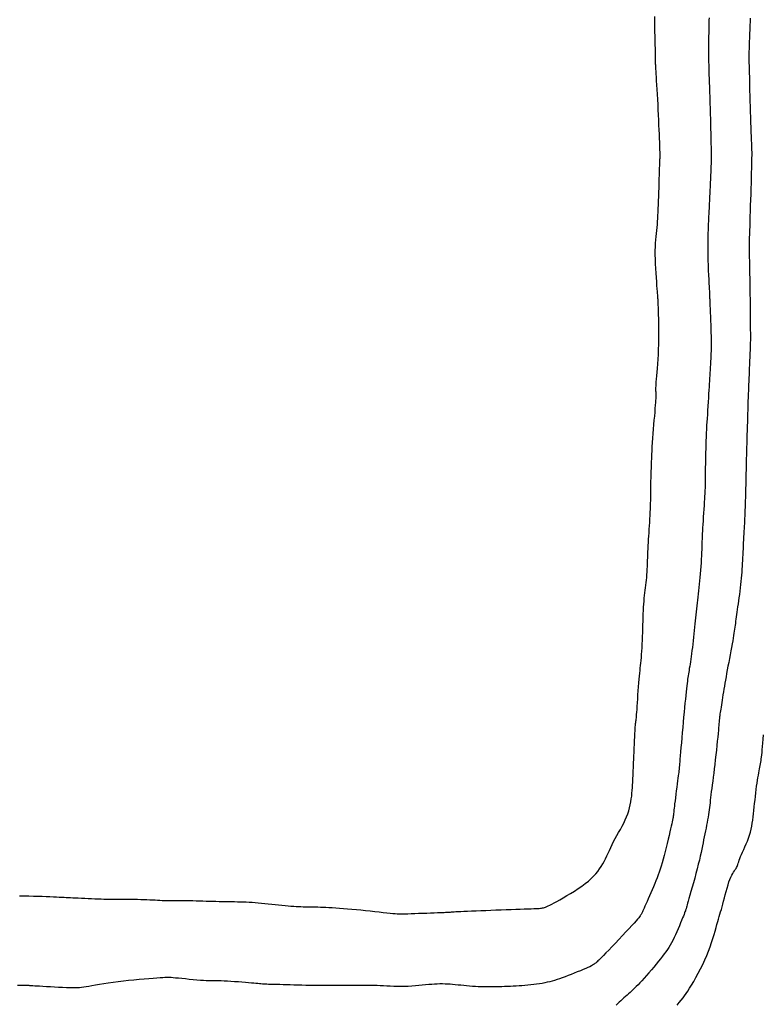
# Model space of a CAD drawing. Header units: millimetres. Extents: x 32690613 to 32693367, y 5343692 to 5344708.
# Tile 663 of 1009: x 32692925 to 32692941, y 5344469 to 5344490. Entities that reach past the tile are written whole.
import ezdxf

# ---------------------------------------------------------------- set-up
doc = ezdxf.new("R2010")
doc.units = ezdxf.units.MM
doc.header["$LTSCALE"] = 20
for name, color, linetype in [('02-DGM_HL_491.50', 72, 'Continuous'), ('02-DGM_HL_492.00', 82, 'Continuous'), ('02-DGM_HL_492.50', 92, 'Continuous'), ('02-DGM_HL_493.00', 102, 'Continuous')]:
    doc.layers.add(name, color=color, linetype=linetype)

msp = doc.modelspace()

# ---------------------------------------------------------------- linework, layer by layer
at = {"layer": '02-DGM_HL_491.50', "elevation": 491.5, "flags": 128}
msp.add_lwpolyline([(32692924.933, 5344471.638), (32692925.033, 5344471.638), (32692925.131, 5344471.637), (32692925.228, 5344471.635), (32692925.322, 5344471.633), (32692925.412, 5344471.63), (32692925.498, 5344471.627), (32692925.578, 5344471.624), (32692925.652, 5344471.62), (32692925.719, 5344471.617), (32692925.777, 5344471.614), (32692925.83, 5344471.612), (32692925.878, 5344471.609), (32692925.924, 5344471.607), (32692925.969, 5344471.605), (32692926.016, 5344471.603), (32692926.065, 5344471.601), (32692926.12, 5344471.598), (32692926.18, 5344471.595), (32692926.247, 5344471.592), (32692926.317, 5344471.589), (32692926.389, 5344471.585), (32692926.461, 5344471.582), (32692926.533, 5344471.579), (32692926.602, 5344471.577), (32692926.668, 5344471.574), (32692926.728, 5344471.572), (32692926.783, 5344471.571), (32692926.836, 5344471.57), (32692926.887, 5344471.569), (32692926.938, 5344471.569), (32692926.99, 5344471.568), (32692927.044, 5344471.568), (32692927.102, 5344471.568), (32692927.164, 5344471.568), (32692927.23, 5344471.568), (32692927.299, 5344471.567), (32692927.369, 5344471.567), (32692927.44, 5344471.566), (32692927.51, 5344471.565), (32692927.578, 5344471.563), (32692927.642, 5344471.561), (32692927.703, 5344471.558), (32692927.76, 5344471.555), (32692927.813, 5344471.552), (32692927.865, 5344471.549), (32692927.914, 5344471.546), (32692927.963, 5344471.544), (32692928.01, 5344471.541), (32692928.058, 5344471.54), (32692928.107, 5344471.539), (32692928.156, 5344471.539), (32692928.207, 5344471.539), (32692928.26, 5344471.54), (32692928.314, 5344471.54), (32692928.37, 5344471.541), (32692928.429, 5344471.541), (32692928.49, 5344471.54), (32692928.554, 5344471.539), (32692928.62, 5344471.538), (32692928.688, 5344471.536), (32692928.758, 5344471.534), (32692928.828, 5344471.532), (32692928.899, 5344471.529), (32692928.97, 5344471.527), (32692929.04, 5344471.525), (32692929.109, 5344471.524), (32692929.176, 5344471.523), (32692929.243, 5344471.522), (32692929.309, 5344471.521), (32692929.375, 5344471.52), (32692929.439, 5344471.519), (32692929.503, 5344471.518), (32692929.565, 5344471.516), (32692929.628, 5344471.515), (32692929.69, 5344471.513), (32692929.752, 5344471.51), (32692929.815, 5344471.507), (32692929.879, 5344471.503), (32692929.944, 5344471.498), (32692930.01, 5344471.493), (32692930.079, 5344471.487), (32692930.15, 5344471.479), (32692930.222, 5344471.472), (32692930.295, 5344471.463), (32692930.369, 5344471.455), (32692930.441, 5344471.447), (32692930.511, 5344471.439), (32692930.579, 5344471.432), (32692930.644, 5344471.425), (32692930.705, 5344471.42), (32692930.762, 5344471.417), (32692930.816, 5344471.414), (32692930.867, 5344471.412), (32692930.915, 5344471.41), (32692930.962, 5344471.409), (32692931.007, 5344471.408), (32692931.052, 5344471.408), (32692931.095, 5344471.407), (32692931.139, 5344471.407), (32692931.184, 5344471.406), (32692931.231, 5344471.405), (32692931.279, 5344471.404), (32692931.331, 5344471.402), (32692931.387, 5344471.4), (32692931.447, 5344471.397), (32692931.512, 5344471.394), (32692931.583, 5344471.39), (32692931.658, 5344471.385), (32692931.737, 5344471.38), (32692931.821, 5344471.374), (32692931.909, 5344471.367), (32692932, 5344471.359), (32692932.095, 5344471.35), (32692932.193, 5344471.34), (32692932.293, 5344471.33), (32692932.392, 5344471.32), (32692932.489, 5344471.309), (32692932.581, 5344471.299), (32692932.667, 5344471.289), (32692932.746, 5344471.281), (32692932.814, 5344471.273), (32692932.871, 5344471.267), (32692932.92, 5344471.263), (32692932.963, 5344471.26), (32692933.002, 5344471.258), (32692933.042, 5344471.257), (32692933.085, 5344471.257), (32692933.134, 5344471.258), (32692933.191, 5344471.26), (32692933.259, 5344471.262), (32692933.337, 5344471.265), (32692933.42, 5344471.268), (32692933.506, 5344471.271), (32692933.592, 5344471.274), (32692933.675, 5344471.278), (32692933.751, 5344471.281), (32692933.819, 5344471.283), (32692933.876, 5344471.285), (32692933.922, 5344471.287), (32692933.96, 5344471.289), (32692933.99, 5344471.29), (32692934.014, 5344471.291), (32692934.033, 5344471.292), (32692934.05, 5344471.293), (32692934.065, 5344471.294), (32692934.081, 5344471.295), (32692934.098, 5344471.296), (32692934.118, 5344471.298), (32692934.142, 5344471.3), (32692934.173, 5344471.301), (32692934.21, 5344471.304), (32692934.257, 5344471.306), (32692934.314, 5344471.309), (32692934.382, 5344471.312), (32692934.46, 5344471.315), (32692934.547, 5344471.319), (32692934.642, 5344471.323), (32692934.742, 5344471.327), (32692934.847, 5344471.331), (32692934.954, 5344471.335), (32692935.063, 5344471.339), (32692935.172, 5344471.343), (32692935.28, 5344471.348), (32692935.385, 5344471.352), (32692935.485, 5344471.355), (32692935.579, 5344471.359), (32692935.666, 5344471.362), (32692935.745, 5344471.365), (32692935.813, 5344471.367), (32692935.87, 5344471.369), (32692935.916, 5344471.37), (32692935.955, 5344471.372), (32692935.986, 5344471.373), (32692936.012, 5344471.375), (32692936.035, 5344471.378), (32692936.055, 5344471.382), (32692936.075, 5344471.386), (32692936.095, 5344471.393), (32692936.118, 5344471.401), (32692936.145, 5344471.412), (32692936.175, 5344471.425), (32692936.21, 5344471.443), (32692936.252, 5344471.464), (32692936.3, 5344471.49), (32692936.357, 5344471.521), (32692936.423, 5344471.557), (32692936.495, 5344471.599), (32692936.573, 5344471.644), (32692936.653, 5344471.692), (32692936.735, 5344471.743), (32692936.815, 5344471.795), (32692936.893, 5344471.849), (32692936.965, 5344471.902), (32692937.03, 5344471.954), (32692937.089, 5344472.006), (32692937.142, 5344472.057), (32692937.189, 5344472.108), (32692937.231, 5344472.16), (32692937.27, 5344472.212), (32692937.305, 5344472.265), (32692937.337, 5344472.319), (32692937.367, 5344472.374), (32692937.396, 5344472.43), (32692937.423, 5344472.488), (32692937.45, 5344472.547), (32692937.477, 5344472.607), (32692937.506, 5344472.668), (32692937.535, 5344472.73), (32692937.567, 5344472.793), (32692937.601, 5344472.858), (32692937.637, 5344472.923), (32692937.674, 5344472.989), (32692937.711, 5344473.055), (32692937.747, 5344473.121), (32692937.782, 5344473.187), (32692937.814, 5344473.254), (32692937.843, 5344473.319), (32692937.868, 5344473.384), (32692937.889, 5344473.449), (32692937.906, 5344473.513), (32692937.921, 5344473.576), (32692937.933, 5344473.639), (32692937.943, 5344473.701), (32692937.951, 5344473.763), (32692937.957, 5344473.824), (32692937.963, 5344473.884), (32692937.967, 5344473.943), (32692937.971, 5344474), (32692937.974, 5344474.054), (32692937.977, 5344474.104), (32692937.979, 5344474.15), (32692937.98, 5344474.19), (32692937.982, 5344474.225), (32692937.983, 5344474.253), (32692937.984, 5344474.277), (32692937.985, 5344474.3), (32692937.986, 5344474.323), (32692937.987, 5344474.349), (32692937.989, 5344474.382), (32692937.991, 5344474.422), (32692937.993, 5344474.474), (32692937.996, 5344474.538), (32692937.999, 5344474.612), (32692938.002, 5344474.694), (32692938.006, 5344474.779), (32692938.009, 5344474.864), (32692938.013, 5344474.948), (32692938.016, 5344475.025), (32692938.019, 5344475.093), (32692938.022, 5344475.15), (32692938.025, 5344475.196), (32692938.028, 5344475.233), (32692938.03, 5344475.263), (32692938.032, 5344475.287), (32692938.034, 5344475.307), (32692938.036, 5344475.325), (32692938.039, 5344475.342), (32692938.041, 5344475.359), (32692938.044, 5344475.378), (32692938.047, 5344475.401), (32692938.05, 5344475.428), (32692938.053, 5344475.461), (32692938.057, 5344475.501), (32692938.061, 5344475.549), (32692938.065, 5344475.607), (32692938.07, 5344475.674), (32692938.075, 5344475.75), (32692938.08, 5344475.832), (32692938.085, 5344475.918), (32692938.091, 5344476.004), (32692938.097, 5344476.09), (32692938.103, 5344476.171), (32692938.109, 5344476.247), (32692938.116, 5344476.315), (32692938.122, 5344476.376), (32692938.128, 5344476.433), (32692938.135, 5344476.487), (32692938.141, 5344476.539), (32692938.147, 5344476.592), (32692938.152, 5344476.648), (32692938.158, 5344476.708), (32692938.163, 5344476.773), (32692938.168, 5344476.844), (32692938.172, 5344476.919), (32692938.176, 5344476.998), (32692938.18, 5344477.079), (32692938.183, 5344477.161), (32692938.186, 5344477.243), (32692938.189, 5344477.325), (32692938.191, 5344477.406), (32692938.194, 5344477.485), (32692938.196, 5344477.563), (32692938.198, 5344477.638), (32692938.201, 5344477.71), (32692938.204, 5344477.781), (32692938.208, 5344477.848), (32692938.213, 5344477.912), (32692938.219, 5344477.974), (32692938.225, 5344478.032), (32692938.232, 5344478.089), (32692938.239, 5344478.143), (32692938.246, 5344478.197), (32692938.253, 5344478.251), (32692938.26, 5344478.305), (32692938.266, 5344478.36), (32692938.271, 5344478.415), (32692938.275, 5344478.473), (32692938.278, 5344478.531), (32692938.281, 5344478.59), (32692938.284, 5344478.651), (32692938.286, 5344478.712), (32692938.289, 5344478.773), (32692938.292, 5344478.836), (32692938.294, 5344478.899), (32692938.298, 5344478.962), (32692938.301, 5344479.027), (32692938.305, 5344479.092), (32692938.308, 5344479.159), (32692938.312, 5344479.226), (32692938.317, 5344479.296), (32692938.321, 5344479.367), (32692938.325, 5344479.439), (32692938.33, 5344479.513), (32692938.334, 5344479.587), (32692938.338, 5344479.66), (32692938.342, 5344479.733), (32692938.346, 5344479.803), (32692938.349, 5344479.871), (32692938.351, 5344479.936), (32692938.353, 5344479.996), (32692938.355, 5344480.053), (32692938.356, 5344480.107), (32692938.357, 5344480.158), (32692938.357, 5344480.207), (32692938.358, 5344480.254), (32692938.358, 5344480.299), (32692938.359, 5344480.344), (32692938.359, 5344480.387), (32692938.36, 5344480.431), (32692938.361, 5344480.476), (32692938.363, 5344480.523), (32692938.364, 5344480.572), (32692938.366, 5344480.624), (32692938.367, 5344480.679), (32692938.369, 5344480.739), (32692938.371, 5344480.804), (32692938.374, 5344480.875), (32692938.377, 5344480.949), (32692938.38, 5344481.028), (32692938.384, 5344481.111), (32692938.388, 5344481.197), (32692938.394, 5344481.287), (32692938.4, 5344481.38), (32692938.407, 5344481.475), (32692938.415, 5344481.571), (32692938.423, 5344481.667), (32692938.432, 5344481.76), (32692938.44, 5344481.849), (32692938.448, 5344481.933), (32692938.454, 5344482.009), (32692938.46, 5344482.077), (32692938.464, 5344482.135), (32692938.467, 5344482.183), (32692938.469, 5344482.224), (32692938.47, 5344482.258), (32692938.471, 5344482.287), (32692938.47, 5344482.312), (32692938.47, 5344482.335), (32692938.469, 5344482.356), (32692938.468, 5344482.377), (32692938.468, 5344482.399), (32692938.467, 5344482.424), (32692938.468, 5344482.453), (32692938.469, 5344482.487), (32692938.471, 5344482.528), (32692938.474, 5344482.576), (32692938.478, 5344482.634), (32692938.484, 5344482.702), (32692938.49, 5344482.779), (32692938.498, 5344482.864), (32692938.505, 5344482.957), (32692938.512, 5344483.056), (32692938.519, 5344483.16), (32692938.524, 5344483.268), (32692938.528, 5344483.378), (32692938.531, 5344483.491), (32692938.531, 5344483.603), (32692938.53, 5344483.713), (32692938.529, 5344483.819), (32692938.526, 5344483.918), (32692938.523, 5344484.01), (32692938.52, 5344484.091), (32692938.518, 5344484.16), (32692938.515, 5344484.216), (32692938.514, 5344484.259), (32692938.513, 5344484.292), (32692938.512, 5344484.316), (32692938.511, 5344484.333), (32692938.51, 5344484.344), (32692938.51, 5344484.352), (32692938.51, 5344484.359), (32692938.51, 5344484.365), (32692938.509, 5344484.373), (32692938.509, 5344484.384), (32692938.507, 5344484.401), (32692938.506, 5344484.425), (32692938.503, 5344484.458), (32692938.5, 5344484.501), (32692938.495, 5344484.557), (32692938.489, 5344484.626), (32692938.483, 5344484.706), (32692938.476, 5344484.795), (32692938.469, 5344484.891), (32692938.463, 5344484.99), (32692938.458, 5344485.09), (32692938.455, 5344485.188), (32692938.453, 5344485.282), (32692938.453, 5344485.369), (32692938.456, 5344485.451), (32692938.46, 5344485.527), (32692938.465, 5344485.598), (32692938.472, 5344485.667), (32692938.478, 5344485.732), (32692938.485, 5344485.796), (32692938.491, 5344485.859), (32692938.497, 5344485.922), (32692938.502, 5344485.986), (32692938.506, 5344486.051), (32692938.51, 5344486.118), (32692938.514, 5344486.189), (32692938.517, 5344486.263), (32692938.521, 5344486.342), (32692938.524, 5344486.427), (32692938.527, 5344486.517), (32692938.53, 5344486.611), (32692938.533, 5344486.706), (32692938.536, 5344486.801), (32692938.539, 5344486.893), (32692938.541, 5344486.979), (32692938.544, 5344487.058), (32692938.546, 5344487.126), (32692938.548, 5344487.183), (32692938.549, 5344487.229), (32692938.551, 5344487.265), (32692938.552, 5344487.294), (32692938.553, 5344487.317), (32692938.554, 5344487.336), (32692938.554, 5344487.351), (32692938.555, 5344487.365), (32692938.555, 5344487.38), (32692938.555, 5344487.396), (32692938.555, 5344487.415), (32692938.555, 5344487.438), (32692938.554, 5344487.468), (32692938.553, 5344487.506), (32692938.551, 5344487.552), (32692938.549, 5344487.609), (32692938.547, 5344487.677), (32692938.544, 5344487.755), (32692938.54, 5344487.843), (32692938.536, 5344487.938), (32692938.532, 5344488.04), (32692938.527, 5344488.145), (32692938.522, 5344488.255), (32692938.517, 5344488.366), (32692938.511, 5344488.477), (32692938.505, 5344488.587), (32692938.499, 5344488.694), (32692938.493, 5344488.796), (32692938.487, 5344488.893), (32692938.481, 5344488.981), (32692938.477, 5344489.061), (32692938.472, 5344489.129), (32692938.469, 5344489.186), (32692938.466, 5344489.231), (32692938.464, 5344489.267), (32692938.463, 5344489.295), (32692938.462, 5344489.317), (32692938.461, 5344489.335), (32692938.461, 5344489.349), (32692938.461, 5344489.362), (32692938.461, 5344489.375), (32692938.461, 5344489.39), (32692938.461, 5344489.407), (32692938.461, 5344489.43), (32692938.461, 5344489.459), (32692938.46, 5344489.495), (32692938.459, 5344489.541), (32692938.457, 5344489.597), (32692938.455, 5344489.666), (32692938.452, 5344489.745), (32692938.449, 5344489.833), (32692938.447, 5344489.928), (32692938.444, 5344490.029), (32692938.442, 5344490.134), (32692938.44, 5344490.242), (32692938.44, 5344490.35)], dxfattribs=at)
at = {"layer": '02-DGM_HL_492.00', "elevation": 492, "flags": 128}
msp.add_lwpolyline([(32692939.597, 5344490.32), (32692939.595, 5344490.274), (32692939.594, 5344490.228), (32692939.592, 5344490.179), (32692939.591, 5344490.126), (32692939.59, 5344490.066), (32692939.589, 5344490), (32692939.588, 5344489.927), (32692939.587, 5344489.849), (32692939.587, 5344489.765), (32692939.587, 5344489.677), (32692939.587, 5344489.586), (32692939.587, 5344489.493), (32692939.588, 5344489.398), (32692939.59, 5344489.303), (32692939.592, 5344489.208), (32692939.594, 5344489.116), (32692939.597, 5344489.026), (32692939.6, 5344488.94), (32692939.603, 5344488.859), (32692939.606, 5344488.785), (32692939.608, 5344488.718), (32692939.61, 5344488.66), (32692939.612, 5344488.61), (32692939.613, 5344488.565), (32692939.614, 5344488.527), (32692939.615, 5344488.493), (32692939.616, 5344488.462), (32692939.617, 5344488.433), (32692939.618, 5344488.406), (32692939.619, 5344488.378), (32692939.619, 5344488.35), (32692939.62, 5344488.319), (32692939.622, 5344488.285), (32692939.623, 5344488.247), (32692939.624, 5344488.203), (32692939.625, 5344488.152), (32692939.627, 5344488.094), (32692939.629, 5344488.027), (32692939.63, 5344487.954), (32692939.632, 5344487.877), (32692939.634, 5344487.797), (32692939.636, 5344487.718), (32692939.637, 5344487.641), (32692939.638, 5344487.569), (32692939.64, 5344487.503), (32692939.64, 5344487.447), (32692939.641, 5344487.397), (32692939.641, 5344487.351), (32692939.641, 5344487.308), (32692939.64, 5344487.264), (32692939.638, 5344487.218), (32692939.637, 5344487.167), (32692939.634, 5344487.109), (32692939.632, 5344487.042), (32692939.628, 5344486.968), (32692939.625, 5344486.889), (32692939.621, 5344486.809), (32692939.617, 5344486.729), (32692939.614, 5344486.652), (32692939.61, 5344486.581), (32692939.607, 5344486.518), (32692939.605, 5344486.466), (32692939.603, 5344486.421), (32692939.601, 5344486.381), (32692939.599, 5344486.344), (32692939.598, 5344486.306), (32692939.596, 5344486.264), (32692939.594, 5344486.216), (32692939.591, 5344486.159), (32692939.588, 5344486.091), (32692939.584, 5344486.011), (32692939.58, 5344485.923), (32692939.577, 5344485.827), (32692939.574, 5344485.724), (32692939.571, 5344485.616), (32692939.57, 5344485.504), (32692939.57, 5344485.39), (32692939.571, 5344485.276), (32692939.574, 5344485.162), (32692939.577, 5344485.051), (32692939.581, 5344484.945), (32692939.586, 5344484.845), (32692939.59, 5344484.753), (32692939.595, 5344484.672), (32692939.598, 5344484.603), (32692939.602, 5344484.547), (32692939.604, 5344484.504), (32692939.606, 5344484.471), (32692939.607, 5344484.447), (32692939.607, 5344484.429), (32692939.608, 5344484.417), (32692939.608, 5344484.409), (32692939.608, 5344484.402), (32692939.608, 5344484.395), (32692939.609, 5344484.387), (32692939.609, 5344484.375), (32692939.609, 5344484.358), (32692939.61, 5344484.334), (32692939.611, 5344484.301), (32692939.613, 5344484.257), (32692939.615, 5344484.202), (32692939.617, 5344484.133), (32692939.62, 5344484.053), (32692939.624, 5344483.967), (32692939.627, 5344483.877), (32692939.631, 5344483.787), (32692939.634, 5344483.701), (32692939.637, 5344483.621), (32692939.639, 5344483.553), (32692939.641, 5344483.497), (32692939.642, 5344483.453), (32692939.643, 5344483.417), (32692939.643, 5344483.387), (32692939.643, 5344483.361), (32692939.643, 5344483.334), (32692939.641, 5344483.305), (32692939.64, 5344483.271), (32692939.638, 5344483.23), (32692939.636, 5344483.182), (32692939.634, 5344483.128), (32692939.631, 5344483.071), (32692939.628, 5344483.011), (32692939.625, 5344482.949), (32692939.622, 5344482.887), (32692939.619, 5344482.826), (32692939.616, 5344482.768), (32692939.613, 5344482.71), (32692939.609, 5344482.652), (32692939.606, 5344482.594), (32692939.602, 5344482.532), (32692939.598, 5344482.467), (32692939.593, 5344482.397), (32692939.588, 5344482.321), (32692939.583, 5344482.238), (32692939.577, 5344482.151), (32692939.571, 5344482.06), (32692939.565, 5344481.97), (32692939.56, 5344481.881), (32692939.554, 5344481.797), (32692939.549, 5344481.72), (32692939.545, 5344481.652), (32692939.542, 5344481.594), (32692939.539, 5344481.546), (32692939.537, 5344481.503), (32692939.535, 5344481.464), (32692939.533, 5344481.425), (32692939.532, 5344481.384), (32692939.53, 5344481.338), (32692939.529, 5344481.284), (32692939.528, 5344481.22), (32692939.526, 5344481.148), (32692939.524, 5344481.071), (32692939.522, 5344480.991), (32692939.521, 5344480.91), (32692939.519, 5344480.831), (32692939.517, 5344480.757), (32692939.516, 5344480.69), (32692939.515, 5344480.632), (32692939.514, 5344480.582), (32692939.514, 5344480.54), (32692939.513, 5344480.503), (32692939.513, 5344480.472), (32692939.513, 5344480.443), (32692939.513, 5344480.417), (32692939.512, 5344480.391), (32692939.512, 5344480.366), (32692939.512, 5344480.339), (32692939.511, 5344480.309), (32692939.51, 5344480.276), (32692939.508, 5344480.238), (32692939.506, 5344480.194), (32692939.503, 5344480.144), (32692939.5, 5344480.086), (32692939.495, 5344480.019), (32692939.49, 5344479.945), (32692939.485, 5344479.866), (32692939.479, 5344479.784), (32692939.474, 5344479.702), (32692939.468, 5344479.621), (32692939.463, 5344479.543), (32692939.459, 5344479.47), (32692939.455, 5344479.404), (32692939.453, 5344479.344), (32692939.45, 5344479.287), (32692939.448, 5344479.234), (32692939.446, 5344479.181), (32692939.444, 5344479.127), (32692939.442, 5344479.071), (32692939.44, 5344479.011), (32692939.437, 5344478.946), (32692939.434, 5344478.876), (32692939.43, 5344478.802), (32692939.426, 5344478.726), (32692939.421, 5344478.648), (32692939.415, 5344478.57), (32692939.409, 5344478.492), (32692939.403, 5344478.415), (32692939.396, 5344478.341), (32692939.388, 5344478.269), (32692939.38, 5344478.199), (32692939.372, 5344478.13), (32692939.364, 5344478.064), (32692939.356, 5344477.998), (32692939.348, 5344477.934), (32692939.341, 5344477.871), (32692939.334, 5344477.808), (32692939.328, 5344477.746), (32692939.321, 5344477.684), (32692939.315, 5344477.621), (32692939.309, 5344477.558), (32692939.303, 5344477.493), (32692939.297, 5344477.426), (32692939.29, 5344477.358), (32692939.283, 5344477.287), (32692939.275, 5344477.215), (32692939.267, 5344477.141), (32692939.259, 5344477.068), (32692939.25, 5344476.996), (32692939.242, 5344476.925), (32692939.233, 5344476.857), (32692939.224, 5344476.792), (32692939.216, 5344476.732), (32692939.208, 5344476.675), (32692939.2, 5344476.621), (32692939.192, 5344476.571), (32692939.185, 5344476.524), (32692939.177, 5344476.48), (32692939.171, 5344476.438), (32692939.164, 5344476.399), (32692939.158, 5344476.361), (32692939.152, 5344476.324), (32692939.147, 5344476.287), (32692939.141, 5344476.247), (32692939.135, 5344476.205), (32692939.129, 5344476.158), (32692939.123, 5344476.106), (32692939.116, 5344476.047), (32692939.109, 5344475.98), (32692939.101, 5344475.906), (32692939.093, 5344475.825), (32692939.084, 5344475.737), (32692939.075, 5344475.644), (32692939.065, 5344475.546), (32692939.056, 5344475.442), (32692939.046, 5344475.335), (32692939.036, 5344475.225), (32692939.026, 5344475.113), (32692939.017, 5344475.002), (32692939.008, 5344474.895), (32692938.999, 5344474.794), (32692938.991, 5344474.701), (32692938.984, 5344474.618), (32692938.978, 5344474.548), (32692938.974, 5344474.492), (32692938.97, 5344474.45), (32692938.967, 5344474.419), (32692938.966, 5344474.398), (32692938.964, 5344474.384), (32692938.964, 5344474.376), (32692938.963, 5344474.372), (32692938.963, 5344474.37), (32692938.963, 5344474.368), (32692938.963, 5344474.366), (32692938.962, 5344474.363), (32692938.962, 5344474.361), (32692938.962, 5344474.357), (32692938.961, 5344474.353), (32692938.961, 5344474.348), (32692938.96, 5344474.342), (32692938.959, 5344474.334), (32692938.958, 5344474.323), (32692938.957, 5344474.31), (32692938.955, 5344474.291), (32692938.952, 5344474.266), (32692938.948, 5344474.235), (32692938.943, 5344474.196), (32692938.936, 5344474.147), (32692938.929, 5344474.088), (32692938.92, 5344474.022), (32692938.91, 5344473.951), (32692938.9, 5344473.876), (32692938.891, 5344473.802), (32692938.881, 5344473.729), (32692938.873, 5344473.662), (32692938.865, 5344473.601), (32692938.859, 5344473.55), (32692938.854, 5344473.507), (32692938.851, 5344473.472), (32692938.848, 5344473.442), (32692938.845, 5344473.417), (32692938.843, 5344473.394), (32692938.841, 5344473.374), (32692938.838, 5344473.354), (32692938.835, 5344473.333), (32692938.831, 5344473.31), (32692938.826, 5344473.283), (32692938.82, 5344473.253), (32692938.813, 5344473.217), (32692938.803, 5344473.175), (32692938.792, 5344473.125), (32692938.779, 5344473.067), (32692938.763, 5344472.999), (32692938.746, 5344472.924), (32692938.726, 5344472.843), (32692938.706, 5344472.757), (32692938.685, 5344472.671), (32692938.663, 5344472.584), (32692938.641, 5344472.499), (32692938.619, 5344472.419), (32692938.598, 5344472.344), (32692938.578, 5344472.274), (32692938.557, 5344472.208), (32692938.536, 5344472.145), (32692938.514, 5344472.084), (32692938.492, 5344472.023), (32692938.468, 5344471.963), (32692938.443, 5344471.9), (32692938.416, 5344471.835), (32692938.388, 5344471.769), (32692938.36, 5344471.704), (32692938.331, 5344471.639), (32692938.304, 5344471.577), (32692938.278, 5344471.519), (32692938.254, 5344471.466), (32692938.234, 5344471.42), (32692938.216, 5344471.381), (32692938.202, 5344471.349), (32692938.19, 5344471.323), (32692938.18, 5344471.301), (32692938.172, 5344471.283), (32692938.165, 5344471.268), (32692938.157, 5344471.254), (32692938.15, 5344471.241), (32692938.142, 5344471.228), (32692938.132, 5344471.212), (32692938.118, 5344471.194), (32692938.1, 5344471.171), (32692938.076, 5344471.142), (32692938.045, 5344471.106), (32692938.006, 5344471.062), (32692937.957, 5344471.008), (32692937.897, 5344470.944), (32692937.83, 5344470.872), (32692937.756, 5344470.794), (32692937.68, 5344470.714), (32692937.604, 5344470.634), (32692937.531, 5344470.557), (32692937.462, 5344470.486), (32692937.402, 5344470.424), (32692937.352, 5344470.372), (32692937.311, 5344470.331), (32692937.279, 5344470.299), (32692937.253, 5344470.273), (32692937.233, 5344470.254), (32692937.217, 5344470.239), (32692937.204, 5344470.228), (32692937.193, 5344470.217), (32692937.182, 5344470.208), (32692937.17, 5344470.198), (32692937.156, 5344470.187), (32692937.14, 5344470.176), (32692937.119, 5344470.163), (32692937.093, 5344470.149), (32692937.061, 5344470.133), (32692937.021, 5344470.114), (32692936.973, 5344470.093), (32692936.919, 5344470.07), (32692936.859, 5344470.046), (32692936.795, 5344470.02), (32692936.729, 5344469.994), (32692936.663, 5344469.968), (32692936.597, 5344469.943), (32692936.533, 5344469.919), (32692936.474, 5344469.897), (32692936.417, 5344469.877), (32692936.363, 5344469.859), (32692936.31, 5344469.842), (32692936.259, 5344469.827), (32692936.207, 5344469.813), (32692936.155, 5344469.8), (32692936.101, 5344469.789), (32692936.045, 5344469.778), (32692935.987, 5344469.769), (32692935.928, 5344469.76), (32692935.867, 5344469.752), (32692935.805, 5344469.745), (32692935.743, 5344469.739), (32692935.68, 5344469.733), (32692935.618, 5344469.728), (32692935.556, 5344469.723), (32692935.494, 5344469.72), (32692935.432, 5344469.716), (32692935.371, 5344469.713), (32692935.309, 5344469.711), (32692935.248, 5344469.708), (32692935.187, 5344469.706), (32692935.125, 5344469.705), (32692935.063, 5344469.703), (32692935.001, 5344469.702), (32692934.939, 5344469.701), (32692934.877, 5344469.701), (32692934.814, 5344469.702), (32692934.752, 5344469.703), (32692934.689, 5344469.705), (32692934.627, 5344469.708), (32692934.564, 5344469.713), (32692934.501, 5344469.718), (32692934.439, 5344469.724), (32692934.378, 5344469.731), (32692934.317, 5344469.737), (32692934.258, 5344469.743), (32692934.2, 5344469.749), (32692934.143, 5344469.754), (32692934.088, 5344469.759), (32692934.034, 5344469.762), (32692933.981, 5344469.764), (32692933.927, 5344469.765), (32692933.873, 5344469.765), (32692933.817, 5344469.764), (32692933.759, 5344469.761), (32692933.698, 5344469.757), (32692933.634, 5344469.751), (32692933.567, 5344469.745), (32692933.497, 5344469.738), (32692933.425, 5344469.731), (32692933.351, 5344469.724), (32692933.276, 5344469.718), (32692933.2, 5344469.713), (32692933.122, 5344469.71), (32692933.045, 5344469.71), (32692932.968, 5344469.71), (32692932.891, 5344469.713), (32692932.816, 5344469.716), (32692932.742, 5344469.719), (32692932.671, 5344469.723), (32692932.603, 5344469.727), (32692932.538, 5344469.73), (32692932.478, 5344469.732), (32692932.421, 5344469.733), (32692932.367, 5344469.733), (32692932.315, 5344469.733), (32692932.266, 5344469.732), (32692932.219, 5344469.732), (32692932.173, 5344469.731), (32692932.127, 5344469.73), (32692932.082, 5344469.73), (32692932.037, 5344469.73), (32692931.99, 5344469.73), (32692931.942, 5344469.73), (32692931.892, 5344469.73), (32692931.839, 5344469.731), (32692931.783, 5344469.731), (32692931.723, 5344469.731), (32692931.658, 5344469.731), (32692931.589, 5344469.73), (32692931.516, 5344469.73), (32692931.44, 5344469.73), (32692931.361, 5344469.73), (32692931.279, 5344469.73), (32692931.195, 5344469.731), (32692931.11, 5344469.732), (32692931.023, 5344469.734), (32692930.936, 5344469.737), (32692930.851, 5344469.739), (32692930.766, 5344469.742), (32692930.685, 5344469.745), (32692930.608, 5344469.748), (32692930.536, 5344469.75), (32692930.47, 5344469.752), (32692930.411, 5344469.754), (32692930.358, 5344469.755), (32692930.311, 5344469.756), (32692930.268, 5344469.757), (32692930.229, 5344469.757), (32692930.194, 5344469.758), (32692930.161, 5344469.759), (32692930.129, 5344469.761), (32692930.098, 5344469.763), (32692930.067, 5344469.765), (32692930.033, 5344469.768), (32692929.998, 5344469.772), (32692929.958, 5344469.776), (32692929.913, 5344469.78), (32692929.862, 5344469.785), (32692929.803, 5344469.79), (32692929.736, 5344469.796), (32692929.663, 5344469.802), (32692929.586, 5344469.807), (32692929.507, 5344469.813), (32692929.429, 5344469.818), (32692929.354, 5344469.823), (32692929.284, 5344469.826), (32692929.221, 5344469.829), (32692929.167, 5344469.83), (32692929.12, 5344469.831), (32692929.078, 5344469.831), (32692929.038, 5344469.831), (32692928.997, 5344469.831), (32692928.953, 5344469.832), (32692928.904, 5344469.834), (32692928.846, 5344469.837), (32692928.779, 5344469.842), (32692928.703, 5344469.848), (32692928.623, 5344469.855), (32692928.54, 5344469.863), (32692928.459, 5344469.871), (32692928.381, 5344469.878), (32692928.31, 5344469.885), (32692928.249, 5344469.891), (32692928.2, 5344469.896), (32692928.16, 5344469.9), (32692928.126, 5344469.902), (32692928.094, 5344469.903), (32692928.062, 5344469.902), (32692928.025, 5344469.901), (32692927.98, 5344469.898), (32692927.925, 5344469.894), (32692927.855, 5344469.889), (32692927.774, 5344469.883), (32692927.682, 5344469.876), (32692927.581, 5344469.868), (32692927.475, 5344469.859), (32692927.364, 5344469.848), (32692927.252, 5344469.837), (32692927.14, 5344469.824), (32692927.03, 5344469.81), (32692926.923, 5344469.796), (32692926.82, 5344469.781), (32692926.723, 5344469.766), (32692926.632, 5344469.752), (32692926.547, 5344469.738), (32692926.471, 5344469.725), (32692926.404, 5344469.714), (32692926.347, 5344469.704), (32692926.297, 5344469.697), (32692926.251, 5344469.691), (32692926.208, 5344469.686), (32692926.164, 5344469.683), (32692926.117, 5344469.682), (32692926.063, 5344469.682), (32692926.002, 5344469.683), (32692925.929, 5344469.685), (32692925.849, 5344469.688), (32692925.763, 5344469.692), (32692925.675, 5344469.697), (32692925.588, 5344469.701), (32692925.503, 5344469.706), (32692925.426, 5344469.711), (32692925.357, 5344469.715), (32692925.301, 5344469.718), (32692925.255, 5344469.721), (32692925.218, 5344469.723), (32692925.189, 5344469.725), (32692925.166, 5344469.727), (32692925.149, 5344469.728), (32692925.134, 5344469.729), (32692925.121, 5344469.729), (32692925.109, 5344469.73), (32692925.095, 5344469.73), (32692925.078, 5344469.73), (32692925.056, 5344469.731), (32692925.028, 5344469.731), (32692924.993, 5344469.732), (32692924.947, 5344469.733), (32692924.891, 5344469.734)], dxfattribs=at)
at = {"layer": '02-DGM_HL_492.50', "elevation": 492.5, "flags": 128}
msp.add_lwpolyline([(32692940.473, 5344490.317), (32692940.47, 5344490.243), (32692940.466, 5344490.161), (32692940.462, 5344490.073), (32692940.459, 5344489.983), (32692940.455, 5344489.893), (32692940.452, 5344489.808), (32692940.449, 5344489.729), (32692940.447, 5344489.661), (32692940.445, 5344489.604), (32692940.443, 5344489.559), (32692940.442, 5344489.524), (32692940.442, 5344489.497), (32692940.441, 5344489.476), (32692940.441, 5344489.461), (32692940.442, 5344489.448), (32692940.442, 5344489.438), (32692940.443, 5344489.427), (32692940.443, 5344489.414), (32692940.444, 5344489.399), (32692940.445, 5344489.378), (32692940.446, 5344489.351), (32692940.448, 5344489.316), (32692940.449, 5344489.271), (32692940.45, 5344489.215), (32692940.452, 5344489.146), (32692940.454, 5344489.066), (32692940.456, 5344488.976), (32692940.458, 5344488.878), (32692940.46, 5344488.773), (32692940.462, 5344488.663), (32692940.465, 5344488.55), (32692940.468, 5344488.435), (32692940.472, 5344488.319), (32692940.475, 5344488.206), (32692940.479, 5344488.095), (32692940.483, 5344487.989), (32692940.487, 5344487.89), (32692940.49, 5344487.799), (32692940.493, 5344487.718), (32692940.496, 5344487.649), (32692940.499, 5344487.593), (32692940.501, 5344487.546), (32692940.502, 5344487.507), (32692940.503, 5344487.47), (32692940.503, 5344487.433), (32692940.503, 5344487.392), (32692940.502, 5344487.343), (32692940.501, 5344487.283), (32692940.499, 5344487.209), (32692940.497, 5344487.123), (32692940.495, 5344487.026), (32692940.492, 5344486.92), (32692940.489, 5344486.807), (32692940.485, 5344486.69), (32692940.482, 5344486.569), (32692940.478, 5344486.448), (32692940.474, 5344486.328), (32692940.471, 5344486.21), (32692940.467, 5344486.096), (32692940.464, 5344485.988), (32692940.461, 5344485.888), (32692940.458, 5344485.796), (32692940.455, 5344485.715), (32692940.453, 5344485.646), (32692940.451, 5344485.59), (32692940.45, 5344485.546), (32692940.449, 5344485.512), (32692940.448, 5344485.486), (32692940.447, 5344485.467), (32692940.447, 5344485.453), (32692940.447, 5344485.443), (32692940.447, 5344485.434), (32692940.447, 5344485.426), (32692940.447, 5344485.415), (32692940.448, 5344485.401), (32692940.448, 5344485.382), (32692940.449, 5344485.356), (32692940.45, 5344485.322), (32692940.451, 5344485.278), (32692940.452, 5344485.222), (32692940.454, 5344485.153), (32692940.456, 5344485.072), (32692940.458, 5344484.982), (32692940.46, 5344484.883), (32692940.462, 5344484.778), (32692940.464, 5344484.669), (32692940.465, 5344484.556), (32692940.467, 5344484.443), (32692940.469, 5344484.33), (32692940.47, 5344484.22), (32692940.471, 5344484.112), (32692940.472, 5344484.01), (32692940.472, 5344483.914), (32692940.473, 5344483.826), (32692940.473, 5344483.748), (32692940.474, 5344483.679), (32692940.475, 5344483.622), (32692940.475, 5344483.574), (32692940.475, 5344483.533), (32692940.475, 5344483.494), (32692940.475, 5344483.457), (32692940.474, 5344483.417), (32692940.473, 5344483.371), (32692940.472, 5344483.318), (32692940.469, 5344483.255), (32692940.467, 5344483.183), (32692940.464, 5344483.105), (32692940.46, 5344483.025), (32692940.457, 5344482.944), (32692940.453, 5344482.864), (32692940.45, 5344482.79), (32692940.447, 5344482.723), (32692940.444, 5344482.665), (32692940.442, 5344482.616), (32692940.44, 5344482.573), (32692940.439, 5344482.537), (32692940.437, 5344482.506), (32692940.436, 5344482.478), (32692940.435, 5344482.452), (32692940.434, 5344482.427), (32692940.433, 5344482.401), (32692940.432, 5344482.374), (32692940.43, 5344482.344), (32692940.429, 5344482.31), (32692940.428, 5344482.272), (32692940.426, 5344482.228), (32692940.424, 5344482.178), (32692940.422, 5344482.12), (32692940.42, 5344482.053), (32692940.418, 5344481.978), (32692940.416, 5344481.898), (32692940.413, 5344481.812), (32692940.411, 5344481.723), (32692940.408, 5344481.632), (32692940.405, 5344481.539), (32692940.403, 5344481.447), (32692940.4, 5344481.356), (32692940.397, 5344481.267), (32692940.395, 5344481.181), (32692940.393, 5344481.098), (32692940.391, 5344481.019), (32692940.389, 5344480.943), (32692940.387, 5344480.873), (32692940.385, 5344480.807), (32692940.384, 5344480.748), (32692940.383, 5344480.692), (32692940.382, 5344480.639), (32692940.381, 5344480.589), (32692940.38, 5344480.539), (32692940.379, 5344480.487), (32692940.378, 5344480.434), (32692940.377, 5344480.377), (32692940.375, 5344480.316), (32692940.374, 5344480.251), (32692940.372, 5344480.183), (32692940.37, 5344480.114), (32692940.368, 5344480.045), (32692940.366, 5344479.976), (32692940.363, 5344479.909), (32692940.361, 5344479.844), (32692940.358, 5344479.783), (32692940.355, 5344479.726), (32692940.352, 5344479.67), (32692940.35, 5344479.616), (32692940.347, 5344479.563), (32692940.344, 5344479.509), (32692940.341, 5344479.455), (32692940.337, 5344479.399), (32692940.334, 5344479.34), (32692940.331, 5344479.28), (32692940.328, 5344479.217), (32692940.325, 5344479.154), (32692940.322, 5344479.09), (32692940.319, 5344479.026), (32692940.316, 5344478.962), (32692940.313, 5344478.898), (32692940.31, 5344478.836), (32692940.307, 5344478.775), (32692940.304, 5344478.714), (32692940.3, 5344478.653), (32692940.296, 5344478.591), (32692940.292, 5344478.529), (32692940.287, 5344478.465), (32692940.281, 5344478.399), (32692940.274, 5344478.331), (32692940.266, 5344478.262), (32692940.258, 5344478.192), (32692940.25, 5344478.121), (32692940.241, 5344478.051), (32692940.232, 5344477.982), (32692940.223, 5344477.915), (32692940.214, 5344477.851), (32692940.205, 5344477.79), (32692940.197, 5344477.731), (32692940.189, 5344477.676), (32692940.182, 5344477.624), (32692940.175, 5344477.574), (32692940.168, 5344477.526), (32692940.162, 5344477.481), (32692940.156, 5344477.438), (32692940.15, 5344477.396), (32692940.144, 5344477.356), (32692940.138, 5344477.315), (32692940.132, 5344477.272), (32692940.125, 5344477.227), (32692940.118, 5344477.178), (32692940.109, 5344477.125), (32692940.099, 5344477.065), (32692940.087, 5344476.999), (32692940.074, 5344476.927), (32692940.06, 5344476.85), (32692940.045, 5344476.77), (32692940.03, 5344476.689), (32692940.014, 5344476.607), (32692939.999, 5344476.526), (32692939.985, 5344476.448), (32692939.971, 5344476.372), (32692939.958, 5344476.3), (32692939.946, 5344476.231), (32692939.934, 5344476.164), (32692939.923, 5344476.1), (32692939.912, 5344476.038), (32692939.902, 5344475.978), (32692939.892, 5344475.92), (32692939.883, 5344475.863), (32692939.874, 5344475.807), (32692939.866, 5344475.754), (32692939.858, 5344475.704), (32692939.851, 5344475.657), (32692939.844, 5344475.614), (32692939.838, 5344475.575), (32692939.833, 5344475.541), (32692939.829, 5344475.512), (32692939.826, 5344475.488), (32692939.823, 5344475.467), (32692939.821, 5344475.45), (32692939.819, 5344475.435), (32692939.818, 5344475.422), (32692939.817, 5344475.41), (32692939.816, 5344475.399), (32692939.815, 5344475.387), (32692939.813, 5344475.373), (32692939.812, 5344475.355), (32692939.81, 5344475.333), (32692939.807, 5344475.304), (32692939.804, 5344475.268), (32692939.799, 5344475.222), (32692939.794, 5344475.165), (32692939.787, 5344475.096), (32692939.78, 5344475.017), (32692939.771, 5344474.93), (32692939.762, 5344474.836), (32692939.752, 5344474.738), (32692939.741, 5344474.638), (32692939.73, 5344474.537), (32692939.719, 5344474.438), (32692939.708, 5344474.343), (32692939.696, 5344474.252), (32692939.685, 5344474.164), (32692939.675, 5344474.081), (32692939.664, 5344474.002), (32692939.654, 5344473.927), (32692939.645, 5344473.857), (32692939.637, 5344473.792), (32692939.63, 5344473.731), (32692939.623, 5344473.675), (32692939.617, 5344473.621), (32692939.611, 5344473.57), (32692939.605, 5344473.52), (32692939.598, 5344473.47), (32692939.591, 5344473.42), (32692939.584, 5344473.369), (32692939.575, 5344473.315), (32692939.565, 5344473.259), (32692939.554, 5344473.202), (32692939.543, 5344473.143), (32692939.532, 5344473.083), (32692939.519, 5344473.021), (32692939.507, 5344472.959), (32692939.495, 5344472.896), (32692939.482, 5344472.833), (32692939.47, 5344472.768), (32692939.456, 5344472.702), (32692939.442, 5344472.633), (32692939.426, 5344472.56), (32692939.409, 5344472.483), (32692939.39, 5344472.4), (32692939.368, 5344472.312), (32692939.344, 5344472.218), (32692939.318, 5344472.119), (32692939.291, 5344472.019), (32692939.263, 5344471.92), (32692939.237, 5344471.824), (32692939.212, 5344471.735), (32692939.189, 5344471.654), (32692939.169, 5344471.584), (32692939.153, 5344471.527), (32692939.14, 5344471.483), (32692939.131, 5344471.448), (32692939.124, 5344471.422), (32692939.118, 5344471.402), (32692939.114, 5344471.387), (32692939.11, 5344471.374), (32692939.107, 5344471.363), (32692939.103, 5344471.35), (32692939.098, 5344471.337), (32692939.093, 5344471.32), (32692939.085, 5344471.3), (32692939.076, 5344471.276), (32692939.065, 5344471.246), (32692939.051, 5344471.211), (32692939.034, 5344471.169), (32692939.014, 5344471.119), (32692938.991, 5344471.064), (32692938.966, 5344471.004), (32692938.939, 5344470.941), (32692938.911, 5344470.877), (32692938.882, 5344470.813), (32692938.853, 5344470.751), (32692938.824, 5344470.693), (32692938.796, 5344470.639), (32692938.768, 5344470.589), (32692938.74, 5344470.542), (32692938.71, 5344470.496), (32692938.679, 5344470.45), (32692938.645, 5344470.404), (32692938.608, 5344470.355), (32692938.567, 5344470.303), (32692938.522, 5344470.247), (32692938.474, 5344470.187), (32692938.423, 5344470.126), (32692938.37, 5344470.064), (32692938.318, 5344470.002), (32692938.266, 5344469.942), (32692938.216, 5344469.886), (32692938.169, 5344469.834), (32692938.126, 5344469.788), (32692938.086, 5344469.747), (32692938.048, 5344469.71), (32692938.013, 5344469.676), (32692937.98, 5344469.645), (32692937.948, 5344469.615), (32692937.916, 5344469.587), (32692937.884, 5344469.558), (32692937.852, 5344469.529), (32692937.819, 5344469.5), (32692937.786, 5344469.469), (32692937.753, 5344469.439), (32692937.72, 5344469.408), (32692937.686, 5344469.377), (32692937.654, 5344469.347), (32692937.621, 5344469.316)], dxfattribs=at)
at = {"layer": '02-DGM_HL_493.00', "elevation": 493, "flags": 128}
msp.add_lwpolyline([(32692938.917, 5344469.317), (32692938.964, 5344469.371), (32692939.006, 5344469.421), (32692939.043, 5344469.467), (32692939.077, 5344469.513), (32692939.111, 5344469.561), (32692939.146, 5344469.614), (32692939.183, 5344469.674), (32692939.225, 5344469.742), (32692939.27, 5344469.819), (32692939.317, 5344469.903), (32692939.365, 5344469.992), (32692939.414, 5344470.084), (32692939.461, 5344470.18), (32692939.507, 5344470.276), (32692939.549, 5344470.372), (32692939.586, 5344470.466), (32692939.62, 5344470.558), (32692939.651, 5344470.648), (32692939.678, 5344470.733), (32692939.703, 5344470.815), (32692939.725, 5344470.892), (32692939.745, 5344470.964), (32692939.763, 5344471.031), (32692939.781, 5344471.091), (32692939.797, 5344471.147), (32692939.812, 5344471.199), (32692939.828, 5344471.249), (32692939.843, 5344471.3), (32692939.858, 5344471.351), (32692939.873, 5344471.405), (32692939.889, 5344471.464), (32692939.906, 5344471.527), (32692939.923, 5344471.595), (32692939.942, 5344471.665), (32692939.96, 5344471.736), (32692939.98, 5344471.806), (32692940, 5344471.872), (32692940.02, 5344471.935), (32692940.04, 5344471.991), (32692940.061, 5344472.039), (32692940.081, 5344472.081), (32692940.101, 5344472.116), (32692940.12, 5344472.147), (32692940.138, 5344472.174), (32692940.155, 5344472.198), (32692940.17, 5344472.22), (32692940.183, 5344472.242), (32692940.193, 5344472.263), (32692940.202, 5344472.285), (32692940.211, 5344472.309), (32692940.219, 5344472.335), (32692940.228, 5344472.364), (32692940.238, 5344472.396), (32692940.251, 5344472.433), (32692940.267, 5344472.474), (32692940.287, 5344472.52), (32692940.31, 5344472.571), (32692940.334, 5344472.626), (32692940.36, 5344472.684), (32692940.387, 5344472.744), (32692940.412, 5344472.806), (32692940.437, 5344472.87), (32692940.458, 5344472.933), (32692940.477, 5344472.996), (32692940.492, 5344473.059), (32692940.505, 5344473.123), (32692940.516, 5344473.187), (32692940.526, 5344473.252), (32692940.534, 5344473.319), (32692940.542, 5344473.387), (32692940.55, 5344473.458), (32692940.558, 5344473.531), (32692940.566, 5344473.606), (32692940.574, 5344473.682), (32692940.582, 5344473.757), (32692940.591, 5344473.831), (32692940.6, 5344473.903), (32692940.609, 5344473.973), (32692940.618, 5344474.038), (32692940.627, 5344474.098), (32692940.636, 5344474.154), (32692940.645, 5344474.206), (32692940.653, 5344474.254), (32692940.662, 5344474.298), (32692940.67, 5344474.34), (32692940.677, 5344474.378), (32692940.684, 5344474.415), (32692940.691, 5344474.449), (32692940.697, 5344474.483), (32692940.702, 5344474.517), (32692940.707, 5344474.553), (32692940.713, 5344474.593), (32692940.718, 5344474.638), (32692940.723, 5344474.689), (32692940.729, 5344474.748), (32692940.735, 5344474.815), (32692940.742, 5344474.89), (32692940.749, 5344474.973), (32692940.757, 5344475.063)], dxfattribs=at)

doc.saveas('drawing.dxf')
